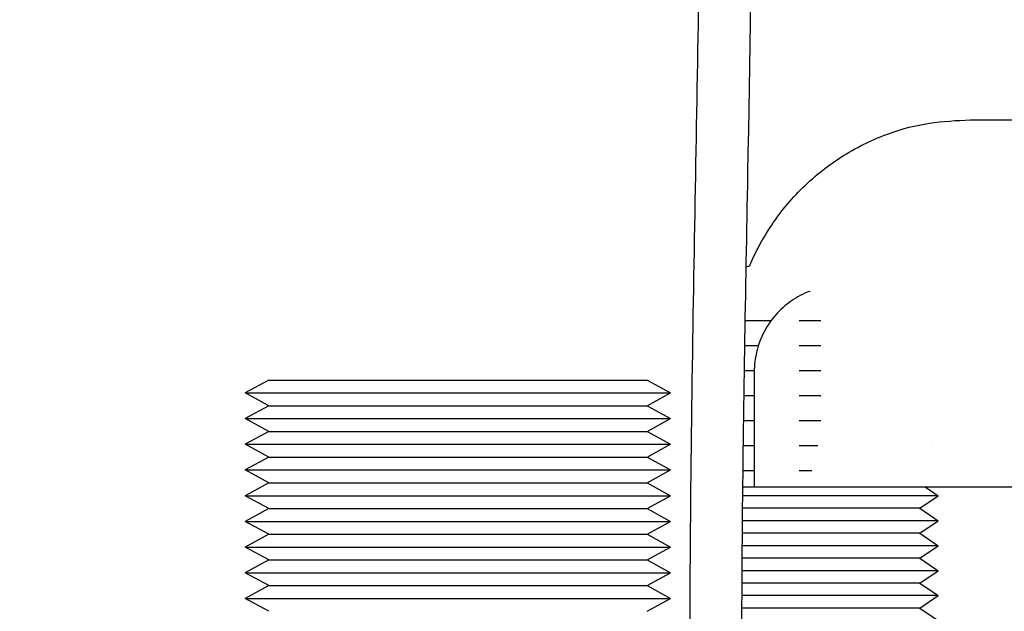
# Model space of a CAD drawing. Header units: inches. Extents: x 1 to 669, y 0 to 417.
# Tile 424 of 448: x 545.5 to 547.88, y 272.28 to 273.71. Entities that reach past the tile are written whole.
import ezdxf

# ---------------------------------------------------------------- set-up
doc = ezdxf.new("R2010")
doc.units = ezdxf.units.IN
doc.header["$LTSCALE"] = 12
doc.header["$MEASUREMENT"] = 0
doc.header["$PDMODE"] = 1
doc.layers.get('Defpoints').update_dxf_attribs({"linetype": 'CONTINUOUS'})
doc.layers.add('D', color=2, linetype='CONTINUOUS')
doc.layers.add('X', color=1, linetype='CONTINUOUS')
doc.styles.get("Standard").update_dxf_attribs({"font": 'SIMPLEX.SHX', "width": 0.875})
doc.dimstyles.new('STANDARD$0', dxfattribs={"dimscale": 32, "dimtxt": 0.09375, "dimasz": 0.0625, "dimexe": 0.03125, "dimexo": 0.03125, "dimgap": 0.03125, "dimtad": 1, "dimtih": 1, "dimtoh": 1, "dimdec": 4, "dimzin": 12, "dimdsep": 46, "dimlunit": 5, "dimtxsty": 'Standard', "dimcen": -0.03125, "dimclrd": 256, "dimclre": 256, "dimclrt": 256, "dimadec": 0, "dimazin": 0, "dimtfac": 0.875, "dimtdec": 4, "dimtofl": 0, "dimtmove": 0, "dimatfit": 3, "dimfxl": 1, "dimtolj": 1, "dimtzin": 12, "dimlwd": 13, "dimlwe": 13, "dimarcsym": 0})

# ---------------------------------------------------------------- blocks, each defined once
blk = doc.blocks.new('*D71')
at = {"layer": 'D', "linetype": 'ByBlock', "lineweight": 13, "transparency": 16777216}
for p, q in [((515.4919, 250.121), (515.4919, 290.4835)), ((548.9919, 279.234), (548.9919, 290.4835)), ((546.9919, 289.4835), (517.4919, 289.4835))]:
    blk.add_line(p, q, dxfattribs=at)
at = {"layer": 'D', "transparency": 16777216}
for points in [[(517.4919, 289.8168), (517.4919, 289.1502), (515.4919, 289.4835)], [(546.9919, 289.8168), (546.9919, 289.1502), (548.9919, 289.4835)]]:
    blk.add_solid(points, dxfattribs=at)
at = {"layer": 'Defpoints', "color": 0, "transparency": 16777216}
for p in [(515.4919, 289.4835), (548.9919, 278.234), (515.4919, 249.121)]:
    blk.add_point(p, dxfattribs=at)
at = {"layer": 'D', "transparency": 16777216, "insert": (532.2419, 293.9835), "char_height": 3, "attachment_point": 5}
blk.add_mtext('\\A1;33{\\H0.875x;\\S1/2;}{\\H2.625;±1/2}', dxfattribs=at)

msp = doc.modelspace()

# ---------------------------------------------------------------- linework, layer by layer
at = {"layer": 'X'}
for p, q in [((547.31552, 272.98082), (547.25274, 272.98082)), ((547.43619, 272.98082), (547.3841, 272.98082)), ((547.28501, 272.92042), (547.25173, 272.92042)), ((547.43619, 272.92042), (547.3841, 272.92042)), ((547.27533, 272.86001), (547.25075, 272.86001)), ((547.27531, 272.85734), (547.27531, 272.57982)), ((547.43619, 272.86001), (547.3841, 272.86001)), ((546.10213, 272.83767), (546.04515, 272.80661)), ((546.10213, 272.83767), (547.01618, 272.83767)), ((547.01618, 272.83767), (547.07315, 272.80661)), ((546.04515, 272.80661), (547.07315, 272.80661)), ((546.10213, 272.77554), (546.04515, 272.80661)), ((547.01618, 272.77554), (547.07315, 272.80661)), ((547.27531, 272.7996), (547.24982, 272.7996)), ((547.43619, 272.7996), (547.3841, 272.7996)), ((546.10213, 272.77554), (546.04515, 272.74447)), ((546.10213, 272.77554), (547.01618, 272.77554)), ((547.01618, 272.77554), (547.07315, 272.74447)), ((546.04515, 272.74447), (547.07315, 272.74447)), ((546.10213, 272.71341), (546.04515, 272.74447)), ((547.01618, 272.71341), (547.07315, 272.74447)), ((547.27531, 272.7392), (547.24894, 272.7392)), ((547.43619, 272.7392), (547.3841, 272.7392)), ((546.10213, 272.71341), (546.04515, 272.68234)), ((546.10213, 272.71341), (547.01618, 272.71341)), ((547.01618, 272.71341), (547.07315, 272.68234)), ((546.04515, 272.68234), (547.07315, 272.68234)), ((546.10213, 272.65128), (546.04515, 272.68234)), ((547.01618, 272.65128), (547.07315, 272.68234)), ((547.27531, 272.67879), (547.24812, 272.67879)), ((547.42865, 272.67879), (547.3841, 272.67879)), ((547.70602, 272.68828), (547.70602, 272.68828)), ((546.10213, 272.65128), (546.04515, 272.62021)), ((546.10213, 272.65128), (547.01618, 272.65128)), ((547.01618, 272.65128), (547.07315, 272.62021)), ((546.04515, 272.62021), (547.07315, 272.62021)), ((546.10213, 272.58914), (546.04515, 272.62021)), ((547.01618, 272.58914), (547.07315, 272.62021)), ((547.27531, 272.61838), (547.24737, 272.61838)), ((547.41412, 272.61838), (547.3841, 272.61838)), ((546.10213, 272.58914), (546.04515, 272.55808)), ((546.10213, 272.58914), (547.01618, 272.58914)), ((547.01618, 272.58914), (547.07315, 272.55808)), ((547.24693, 272.57982), (547.90835, 272.57982)), ((547.68802, 272.57982), (547.71985, 272.55798)), ((546.04515, 272.55808), (547.07315, 272.55808)), ((546.10213, 272.52701), (546.04515, 272.55808)), ((547.01618, 272.52701), (547.07315, 272.55808)), ((547.71985, 272.55798), (547.2467, 272.55798)), ((547.67585, 272.52777), (547.71985, 272.55798)), ((546.10213, 272.52701), (546.04515, 272.49594)), ((546.10213, 272.52701), (547.01618, 272.52701)), ((547.01618, 272.52701), (547.07315, 272.49594)), ((547.67585, 272.52777), (547.24639, 272.52777)), ((547.67585, 272.52777), (547.71985, 272.49757)), ((546.04515, 272.49594), (547.07315, 272.49594)), ((546.10213, 272.46488), (546.04515, 272.49594)), ((547.01618, 272.46488), (547.07315, 272.49594)), ((547.71985, 272.49757), (547.2461, 272.49757)), ((547.67585, 272.46737), (547.71985, 272.49757)), ((546.10213, 272.46488), (546.04515, 272.43381)), ((546.10213, 272.46488), (547.01618, 272.46488)), ((547.01618, 272.46488), (547.07315, 272.43381)), ((547.67585, 272.46737), (547.24584, 272.46737)), ((547.67585, 272.46737), (547.71985, 272.43716)), ((546.04515, 272.43381), (547.07315, 272.43381)), ((546.10213, 272.40274), (546.04515, 272.43381)), ((547.01618, 272.40274), (547.07315, 272.43381)), ((547.71985, 272.43716), (547.2456, 272.43716)), ((547.67585, 272.40696), (547.71985, 272.43716)), ((547.67585, 272.40696), (547.24538, 272.40696)), ((547.67585, 272.40696), (547.71985, 272.37676)), ((546.10213, 272.40274), (546.04515, 272.37168)), ((546.10213, 272.40274), (547.01618, 272.40274)), ((547.01618, 272.40274), (547.07315, 272.37168)), ((546.04515, 272.37168), (547.07315, 272.37168)), ((546.10213, 272.34061), (546.04515, 272.37168)), ((547.01618, 272.34061), (547.07315, 272.37168)), ((547.71985, 272.37676), (547.24518, 272.37676)), ((547.67585, 272.34655), (547.71985, 272.37676)), ((546.10213, 272.34061), (546.04515, 272.30954)), ((546.10213, 272.34061), (547.01618, 272.34061)), ((547.01618, 272.34061), (547.07315, 272.30954)), ((547.67585, 272.34655), (547.24501, 272.34655)), ((547.67585, 272.34655), (547.71985, 272.31635)), ((546.04515, 272.30954), (547.07315, 272.30954)), ((546.10213, 272.27848), (546.04515, 272.30954)), ((547.01618, 272.27848), (547.07315, 272.30954)), ((547.71985, 272.31635), (547.24486, 272.31635)), ((547.67585, 272.28615), (547.71985, 272.31635)), ((547.67585, 272.28615), (547.24474, 272.28615)), ((547.67585, 272.28615), (547.71985, 272.25594))]:
    msp.add_line(p, q, dxfattribs=at)
msp.add_arc((547.29781, 272.93311), 0.1832, 100.68374, 103.4993, dxfattribs=at)
for points, knots in [([(547.12033, 271.36319), (547.12031, 271.4277), (547.12027, 271.4922), (547.12009, 271.67375), (547.11983, 271.79074), (547.11899, 272.26362), (547.1217, 272.62616), (547.13302, 273.29193), (547.13923, 273.61379), (547.15869, 274.86356), (547.16876, 275.80672), (547.18344, 276.72689)], [9.6958807, 9.6958807, 9.6958807, 9.6958807, 9.8894109, 9.8894109, 10.240625, 10.240625, 11.308796, 11.308796, 12.3313285, 12.3313285, 15.2061804, 15.2061804, 15.2061804, 15.2061804]), ([(547.30834, 276.71946), (547.29048, 275.59915), (547.27931, 274.44355), (547.254, 273.05288), (547.24842, 272.7689), (547.24385, 272.23593), (547.24447, 271.99213), (547.24517, 271.62197), (547.24529, 271.49259), (547.24533, 271.36319)], [0.0316123, 0.0316123, 0.0316123, 0.0316123, 3.5314733, 3.5314733, 4.4268541, 4.4268541, 5.1498, 5.1498, 5.5379979, 5.5379979, 5.5379979, 5.5379979]), ([(547.26379, 273.11313), (547.26622, 273.11891), (547.26874, 273.12465), (547.2888, 273.16843), (547.31052, 273.20481), (547.36095, 273.27162), (547.38994, 273.30245), (547.45349, 273.35682), (547.48841, 273.38067), (547.56105, 273.41936), (547.59906, 273.43466), (547.70143, 273.46357), (547.76889, 273.46707), (547.90142, 273.46707), (547.9686, 273.46707), (548.03577, 273.46707)], [0.26372751, 0.26372751, 0.26372751, 0.26372751, 0.28252035, 0.28252035, 0.40823959, 0.40823959, 0.53394827, 0.53394827, 0.65966272, 0.65966272, 0.78157749, 0.78157749, 0.97983215, 0.97983215, 1.18359339, 1.18359339, 1.18359339, 1.18359339]), ([(547.4093, 273.05224), (547.39367, 273.04636), (547.37876, 273.03855), (547.35123, 273.01953), (547.33862, 273.00833), (547.31644, 272.9832), (547.30687, 272.96927), (547.29132, 272.93949), (547.28535, 272.92365), (547.27734, 272.89099), (547.27531, 272.87416), (547.27531, 272.85734)], [0.3564708, 0.3564708, 0.3564708, 0.3564708, 0.5993359, 0.5993359, 0.842201, 0.842201, 1.0850661, 1.0850661, 1.3279312, 1.3279312, 1.5707963, 1.5707963, 1.5707963, 1.5707963])]:
    msp.add_open_spline(points, degree=3, knots=knots, dxfattribs=at)
msp.add_open_spline([(547.40938, 273.05228), (547.40935, 273.05227), (547.40932, 273.05225), (547.40929, 273.05224)], degree=3, dxfattribs=at)

# ---------------------------------------------------------------- dimensions: what is measured, and where the dimension line sits
at = {"layer": 'D'}
dim = msp.add_linear_dim(base=(515.49192, 289.4835), p1=(548.99192, 278.23403), p2=(515.49192, 249.12097), dimstyle='STANDARD$0', override={"dimgap": 0.03125, "dimdec": 1, "dimadec": 8, "dimtol": 1, "dimlim": 0, "dimtp": 0.5, "dimtm": 0.5, "dimarcsym": 1}, dxfattribs=at)
dim.commit()
dim.dimension.update_dxf_attribs({"geometry": '*D71', "text_midpoint": (532.24192, 293.9835)})

doc.saveas('drawing.dxf')
